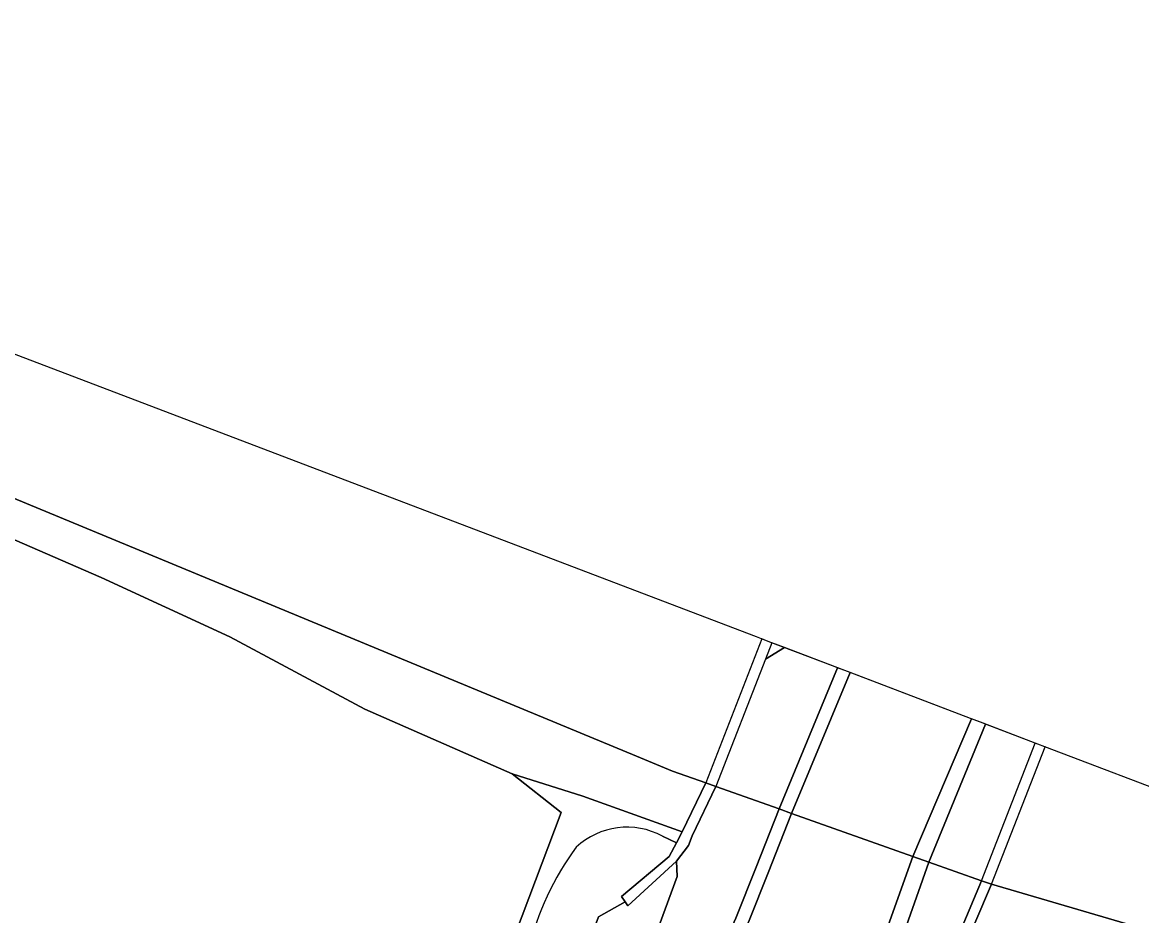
# Model space of a CAD drawing. Extents: x 162722 to 165104, y 384719 to 386284.
# Drawn here: x 164771.1 to 164818.05, y 385531.26 to 385568.73 of the extents above; entities that cross this region are included whole.
import ezdxf

# ---------------------------------------------------------------- set-up
doc = ezdxf.new("R2010")
doc.units = 0
for name, color, linetype in [('IMGEO_Berm_groen', 7, 'Continuous'), ('IMGEO_Bouwland', 7, 'Continuous'), ('IMGEO_Dek', 7, 'Continuous'), ('IMGEO_Fietspad_gesloten', 7, 'Continuous'), ('IMGEO_Grasland_overig', 7, 'Continuous'), ('IMGEO_Groenvoorziening', 7, 'Continuous'), ('IMGEO_Meer_plas_ven_vijver', 7, 'Continuous'), ('IMGEO_Muur', 7, 'Continuous'), ('IMGEO_Oever', 7, 'Continuous'), ('IMGEO_Rijbaan_lokaal_gesloten', 7, 'Continuous'), ('IMGEO_Verkeerseiland_open', 7, 'Continuous')]:
    doc.layers.add(name, color=color, linetype=linetype)

msp = doc.modelspace()

# ---------------------------------------------------------------- linework, layer by layer
at = {"layer": 'IMGEO_Berm_groen'}
msp.add_lwpolyline([(164802.534, 385542.701), (164802.265, 385542.009), (164803.06, 385542.501)], close=True, dxfattribs=at)
at = {"layer": 'IMGEO_Bouwland'}
for points in [[(164791.637, 385537.208), (164785.462, 385539.914), (164779.793, 385542.951), (164774.4, 385545.435), (164745.301, 385558.08), (164741.18, 385559.224), (164739.94, 385559.078), (164735.2, 385557.359), (164732.463, 385556.386), (164731.465, 385553.32), (164725.116, 385500.745), (164725.069, 385500), (164724.835, 385496.307)], [(164729.271, 385489.081), (164742.871, 385485.619), (164760.966, 385481.485), (164769.159, 385480.092), (164772.696, 385480.318), (164775.314, 385488.237), (164776.43, 385489.815), (164793.698, 385535.588), (164791.637, 385537.208)]]:
    msp.add_lwpolyline(points, dxfattribs=at)
at = {"layer": 'IMGEO_Dek'}
msp.add_lwpolyline([(164813.997, 385538.336), (164813.985, 385538.34), (164813.405, 385538.561), (164811.394, 385539.327), (164810.862, 385539.53), (164805.709, 385541.492), (164805.191, 385541.69), (164802.374, 385542.762), (164802.113, 385542.862), (164799.765, 385536.82), (164800.189, 385536.669), (164802.838, 385535.73), (164803.362, 385535.544), (164808.455, 385533.738), (164809.117, 385533.504), (164811.329, 385532.719), (164811.753, 385532.569)], close=True, dxfattribs=at)
at = {"layer": 'IMGEO_Fietspad_gesloten'}
for points in [[(164803.06, 385542.501), (164802.265, 385542.009), (164800.189, 385536.669), (164802.838, 385535.73), (164805.29, 385541.652), (164805.191, 385541.69)], [(164811.491, 385539.29), (164809.117, 385533.504), (164811.329, 385532.719), (164813.576, 385538.496), (164813.405, 385538.561)]]:
    msp.add_lwpolyline(points, close=True, dxfattribs=at)
for points in [[(164790.148, 385509.836), (164790.747, 385511.168), (164792.292, 385514.155), (164793.158, 385515.803), (164797.129, 385524.189), (164798.81, 385526.99), (164799.916, 385528.716), (164801.031, 385531.154), (164801.876, 385533.294), (164802.838, 385535.73), (164800.189, 385536.669), (164799.187, 385534.596), (164799.033, 385534.201), (164798.534, 385533.542), (164798.562, 385532.895), (164797.814, 385530.841)], [(164809.715, 385527.857), (164809.875, 385527.981), (164809.731, 385528.924), (164811.329, 385532.719), (164809.117, 385533.504), (164808.008, 385530.326)]]:
    msp.add_lwpolyline(points, dxfattribs=at)
at = {"layer": 'IMGEO_Grasland_overig'}
for points in [[(164798.54, 385534.309), (164798.77, 385534.765), (164794.609, 385536.269), (164791.637, 385537.208), (164793.698, 385535.588), (164776.43, 385489.815), (164777.829, 385491.795)], [(164797.945, 385534.591), (164798.54, 385534.309)]]:
    msp.add_lwpolyline(points, dxfattribs=at)
for centre, radius, start, end in [((164796.46, 385531.832), 3.133, 61.715, 132.7965), ((164804.163, 385526.928), 12.188, 143.7699, 166.3256)]:
    msp.add_arc(centre, radius, start, end, dxfattribs=at)
at = {"layer": 'IMGEO_Groenvoorziening'}
for points in [[(164790.303, 385517.499), (164791.852, 385518.133), (164791.802, 385518.418), (164792.334, 385519.705), (164792.474, 385520.026), (164791.425, 385520.786), (164795.269, 385531.208), (164796.383, 385531.83), (164796.233, 385532.053), (164798.234, 385533.734), (164798.54, 385534.309), (164797.945, 385534.591)], [(164797.814, 385530.841), (164798.562, 385532.895), (164798.534, 385533.542), (164796.491, 385531.669), (164796.383, 385531.83), (164795.269, 385531.208), (164791.425, 385520.786), (164792.474, 385520.026), (164792.334, 385519.705), (164791.802, 385518.418), (164791.852, 385518.133)]]:
    msp.add_lwpolyline(points, dxfattribs=at)
for centre, radius, start, end in [((164796.46, 385531.832), 3.133, 61.715, 132.7965), ((164804.163, 385526.928), 12.188, 143.7699, 166.3256)]:
    msp.add_arc(centre, radius, start, end, dxfattribs=at)
at = {"layer": 'IMGEO_Meer_plas_ven_vijver'}
for points in [[(164820.101, 385536.011), (164813.985, 385538.34), (164813.405, 385538.561), (164811.394, 385539.327), (164810.862, 385539.53), (164805.709, 385541.492), (164805.191, 385541.69), (164802.374, 385542.762), (164801.887, 385542.948), (164739.172, 385566.839), (164679.246, 385589.657)], [(164698.314, 385577.949), (164736.99, 385562.485), (164754.131, 385555.631), (164796.857, 385537.94), (164798.367, 385537.315), (164799.765, 385536.82), (164800.189, 385536.669), (164802.838, 385535.73), (164803.362, 385535.544), (164808.455, 385533.738), (164809.117, 385533.504), (164811.329, 385532.719), (164811.753, 385532.569), (164833.379, 385526.229)]]:
    msp.add_lwpolyline(points, dxfattribs=at)
at = {"layer": 'IMGEO_Muur'}
for points in [[(164800.189, 385536.669), (164799.765, 385536.82), (164798.77, 385534.765), (164798.54, 385534.309), (164798.234, 385533.734), (164796.233, 385532.053), (164796.383, 385531.83), (164796.491, 385531.669), (164798.534, 385533.542), (164799.033, 385534.201), (164799.187, 385534.596)], [(164810.314, 385529.21), (164811.753, 385532.569), (164811.329, 385532.719), (164809.731, 385528.924), (164809.875, 385527.981), (164810.107, 385526.454), (164810.562, 385526.513)]]:
    msp.add_lwpolyline(points, close=True, dxfattribs=at)
at = {"layer": 'IMGEO_Oever'}
for points in [[(164706.535, 385572.326), (164722.908, 385566.509), (164731.382, 385562.943), (164732.926, 385562.521), (164736.496, 385561.21), (164737.842, 385560.716), (164741.18, 385559.224), (164745.301, 385558.08), (164774.4, 385545.435), (164779.793, 385542.951), (164785.462, 385539.914), (164791.637, 385537.208), (164794.609, 385536.269), (164798.77, 385534.765), (164799.765, 385536.82), (164798.367, 385537.315), (164796.857, 385537.94), (164754.131, 385555.631), (164736.99, 385562.485), (164698.314, 385577.949)], [(164811.753, 385532.569), (164810.314, 385529.21), (164810.864, 385528.913), (164811.491, 385528.274), (164812.024, 385528.07), (164813.116, 385529.036), (164816.356, 385528.815), (164819.624, 385527.675), (164822.283, 385527.484), (164828.991, 385526.082)], [(164837.375, 385522.401), (164839.6, 385519.933), (164841.908, 385516.026), (164842.014, 385515.217), (164842.68, 385514.756), (164843.45, 385515.82), (164843.803, 385516.608), (164843.803, 385517.125), (164842.961, 385518.566), (164840.569, 385521.393), (164836.71, 385524.221), (164833.379, 385526.229), (164811.753, 385532.569)]]:
    msp.add_lwpolyline(points, dxfattribs=at)
at = {"layer": 'IMGEO_Rijbaan_lokaal_gesloten'}
msp.add_lwpolyline([(164805.815, 385541.452), (164803.362, 385535.544), (164808.455, 385533.738), (164810.913, 385539.511), (164810.862, 385539.53)], close=True, dxfattribs=at)
msp.add_lwpolyline([(164805.252, 385524.774), (164807.35, 385530.645), (164808.455, 385533.738), (164803.362, 385535.544), (164802.378, 385533.051), (164801.586, 385531.045), (164800.567, 385528.789)], dxfattribs=at)
at = {"layer": 'IMGEO_Verkeerseiland_open'}
for points in [[(164805.29, 385541.652), (164802.838, 385535.73), (164803.362, 385535.544), (164805.815, 385541.452), (164805.709, 385541.492)], [(164810.913, 385539.511), (164808.455, 385533.738), (164809.117, 385533.504), (164811.491, 385539.29), (164811.394, 385539.327)]]:
    msp.add_lwpolyline(points, close=True, dxfattribs=at)
for points in [[(164800.567, 385528.789), (164801.586, 385531.045), (164802.378, 385533.051), (164803.362, 385535.544), (164802.838, 385535.73), (164801.876, 385533.294), (164801.031, 385531.154), (164799.916, 385528.716), (164798.81, 385526.99), (164797.129, 385524.189)], [(164808.008, 385530.326), (164809.117, 385533.504), (164808.455, 385533.738), (164807.35, 385530.645), (164805.252, 385524.774), (164804.348, 385521.892)]]:
    msp.add_lwpolyline(points, dxfattribs=at)

doc.saveas('drawing.dxf')
